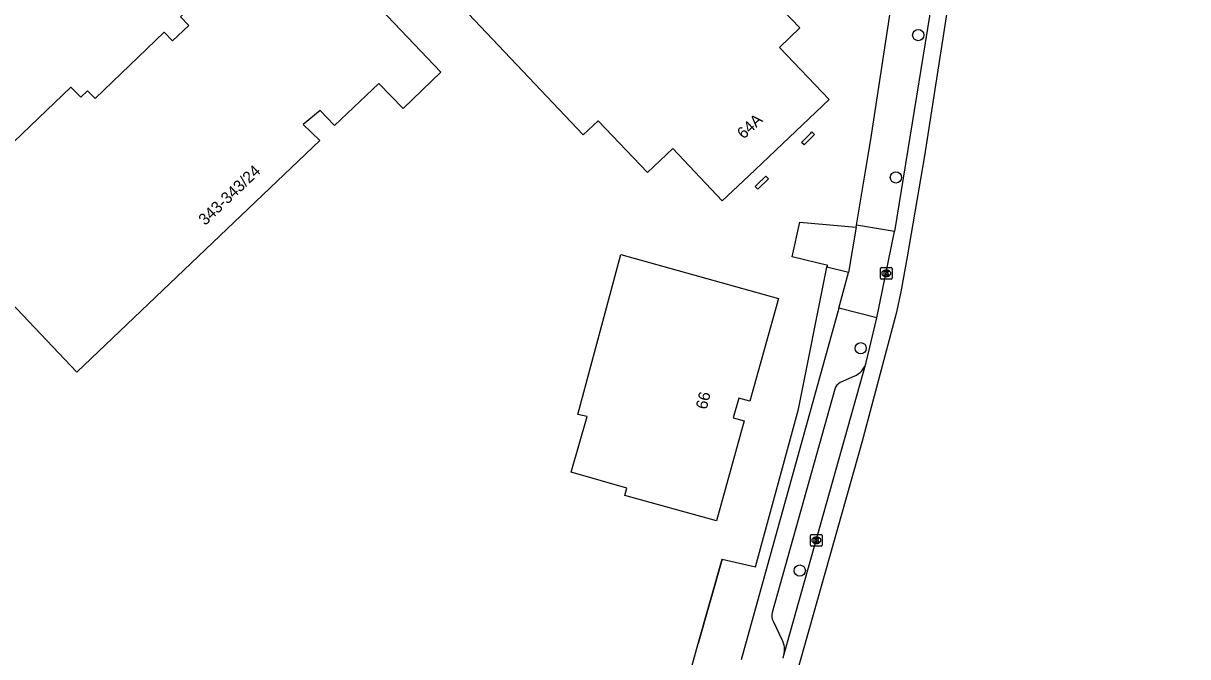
# Model space of a CAD drawing. Extents: x 162532 to 163264, y 381233 to 382042.
# Drawn here: x 163113.5 to 163214.5, y 381352.2 to 381407.1 of the extents above; entities that cross this region are included whole.
import ezdxf

# ---------------------------------------------------------------- set-up
doc = ezdxf.new("R2010")
doc.units = 0
for name, color, linetype in [('IMGEO_Boom', 7, 'Continuous'), ('IMGEO_Fietspad_gesloten', 7, 'Continuous'), ('IMGEO_Kolk', 7, 'Continuous'), ('IMGEO_Muur', 7, 'Continuous'), ('IMGEO_Pand', 7, 'Continuous'), ('IMGEO_Pand_nummerreeks', 7, 'Continuous'), ('IMGEO_Rijbaan_lokaal_gesloten', 7, 'Continuous'), ('IMGEO_Voetpad_open', 7, 'Continuous')]:
    doc.layers.add(name, color=color, linetype=linetype)

msp = doc.modelspace()

# ---------------------------------------------------------------- linework, layer by layer
at = {"layer": 'IMGEO_Boom'}
for centre in [(163191.11, 381406.07), (163189.18, 381393.73), (163186.12, 381378.91), (163180.83, 381359.63)]:
    msp.add_circle(centre, 0.489, dxfattribs=at)
at = {"layer": 'IMGEO_Fietspad_gesloten'}
for points in [[(163193.26, 381414.86), (163189.04, 381389.04)], [(163187.53, 381381.56), (163189.04, 381389.04)], [(163186.6, 381377.67), (163187.53, 381381.56)], [(163179.45, 381352.29), (163186.6, 381377.67)], [(163179.38, 381352.03), (163179.45, 381352.29)]]:
    msp.add_lwpolyline(points, dxfattribs=at)
at = {"layer": 'IMGEO_Kolk'}
for p, q in [((163187.84, 381384.99), (163187.84, 381385.84)), ((163187.92, 381385.91), (163188.77, 381385.91)), ((163188.33, 381385.69), (163188.36, 381385.69)), ((163188.84, 381385.84), (163188.84, 381384.99)), ((163188.77, 381384.91), (163187.92, 381384.91)), ((163188.35, 381385.13), (163188.33, 381385.13)), ((163181.77, 381361.83), (163181.77, 381362.68)), ((163181.84, 381362.75), (163182.7, 381362.75)), ((163182.26, 381362.53), (163182.28, 381362.53)), ((163182.77, 381362.68), (163182.77, 381361.83)), ((163182.7, 381361.75), (163181.84, 381361.75)), ((163182.28, 381361.97), (163182.25, 381361.97))]:
    msp.add_line(p, q, dxfattribs=at)
for points in [[(163187.84, 381384.99), (163187.84, 381385.84)], [(163187.92, 381385.91), (163188.77, 381385.91)], [(163188.16, 381385.61), (163188.29, 381385.61), (163188.29, 381385.46), (163188.42, 381385.61), (163188.58, 381385.61), (163188.43, 381385.46), (163188.59, 381385.21), (163188.43, 381385.21), (163188.35, 381385.38), (163188.29, 381385.31), (163188.29, 381385.21), (163188.16, 381385.21), (163188.16, 381385.61)], [(163188.84, 381385.84), (163188.84, 381384.99)], [(163188.77, 381384.91), (163187.92, 381384.91)], [(163181.77, 381361.83), (163181.77, 381362.68)], [(163181.84, 381362.75), (163182.7, 381362.75)], [(163182.09, 381362.45), (163182.21, 381362.45), (163182.21, 381362.3), (163182.34, 381362.45), (163182.51, 381362.45), (163182.36, 381362.3), (163182.51, 381362.05), (163182.36, 381362.05), (163182.28, 381362.22), (163182.21, 381362.15), (163182.21, 381362.05), (163182.09, 381362.05), (163182.09, 381362.45)], [(163182.77, 381362.68), (163182.77, 381361.83)], [(163182.7, 381361.75), (163181.84, 381361.75)]]:
    msp.add_lwpolyline(points, dxfattribs=at)
for centre, start, end in [((163187.92, 381385.84), 91.552, 178.448), ((163187.92, 381385.84), 91.552, 178.448), ((163188.77, 381385.84), 1.552, 88.448), ((163188.77, 381385.84), 1.552, 88.448), ((163187.92, 381384.99), 181.552, 268.448), ((163187.92, 381384.99), 181.552, 268.448), ((163188.77, 381384.99), 271.552, 358.448), ((163188.77, 381384.99), 271.552, 358.448), ((163181.85, 381362.68), 91.552, 178.448), ((163181.85, 381362.68), 91.552, 178.448), ((163182.69, 381362.68), 1.552, 88.448), ((163182.69, 381362.68), 1.552, 88.448), ((163181.85, 381361.83), 181.552, 268.448), ((163181.85, 381361.83), 181.552, 268.448), ((163182.69, 381361.83), 271.552, 358.448), ((163182.69, 381361.83), 271.552, 358.448)]:
    msp.add_arc(centre, 0.0765, start, end, dxfattribs=at)
for centre, major_axis, ratio, start_param, end_param in [((163188.33, 381385.41), (-0.387, 0.002), 0.722429, 4.712389, 7.853982), ((163188.35, 381385.41), (-0.39, 0.002), 0.717154, 1.570796, 4.712389), ((163182.26, 381362.25), (-0.387, 0.002), 0.722429, 4.712389, 7.853982), ((163182.28, 381362.25), (-0.39, 0.002), 0.717154, 1.570796, 4.712389)]:
    msp.add_ellipse(centre, major_axis=major_axis, ratio=ratio, start_param=start_param, end_param=end_param, dxfattribs=at)
at = {"layer": 'IMGEO_Muur'}
msp.add_lwpolyline([(163174.09, 381360.61), (163172.03, 381353.29)], dxfattribs=at)
at = {"layer": 'IMGEO_Pand'}
for points in [[(163151.71, 381434.84), (163154.01, 381437.11), (163156.96, 381434), (163157.97, 381435), (163158.13, 381434.83), (163175.44, 381416.61), (163173.32, 381414.59), (163172.35, 381413.65), (163175.39, 381410.47), (163176.3, 381411.34), (163176.36, 381411.4), (163180.85, 381406.7), (163179.07, 381405), (163183.39, 381400.5), (163181.07, 381398.29), (163176.41, 381393.88), (163174.1, 381391.69), (163169.81, 381396.23), (163167.61, 381394.15), (163163.35, 381398.65), (163162.04, 381397.41), (163138.43, 381422.34)], [(163118.11, 381376.85), (163105.54, 381390.04), (163117.59, 381401.56), (163118.43, 381400.68), (163119.03, 381401.25), (163119.68, 381400.58), (163125.69, 381406.33), (163126.41, 381405.58), (163127.82, 381406.91), (163127.09, 381407.67), (163133.22, 381413.53), (163129.44, 381417.27), (163132.86, 381420.54), (163149.69, 381402.87), (163146.42, 381399.72), (163144.3, 381401.87), (163140.47, 381398.22), (163139.21, 381399.53), (163137.74, 381398.33), (163139.17, 381396.92), (163118.11, 381376.85)], [(163180.99, 381396.77), (163181.77, 381397.55), (163181.89, 381397.67), (163182.11, 381397.44), (163181.2, 381396.56), (163180.99, 381396.77)], [(163176.96, 381392.95), (163177.13, 381393.11), (163177.89, 381393.84), (163178.11, 381393.6), (163177.18, 381392.72), (163176.96, 381392.95)], [(163162.38, 381372.98), (163161.57, 381373.16), (163165.31, 381387.04), (163179, 381383.23), (163176.5, 381374.31), (163175.54, 381374.58), (163175.06, 381372.88), (163176.02, 381372.61), (163173.6, 381363.93), (163165.66, 381366.15), (163165.83, 381366.79), (163160.99, 381368.15), (163162.38, 381372.98)]]:
    msp.add_lwpolyline(points, dxfattribs=at)
at = {"layer": 'IMGEO_Rijbaan_lokaal_gesloten'}
msp.add_lwpolyline([(163214.5, 381503.81), (163211.76, 381494.99), (163210.99, 381492.12), (163209.7, 381487.29), (163206.41, 381474.26), (163202, 381456.16), (163200.4, 381448.63), (163199.97, 381446.58), (163199.52, 381444.49), (163198.38, 381438.4), (163197.68, 381433.97), (163195.66, 381421.24), (163191.65, 381395.6), (163190.15, 381386.84), (163189.61, 381383.8), (163189.21, 381381.92), (163186.22, 381370.75), (163180.23, 381349.55)], dxfattribs=at)
at = {"layer": 'IMGEO_Voetpad_open'}
for points in [[(163185.75, 381389.59), (163186.56, 381394.44), (163186.99, 381397.03), (163189.78, 381415.22)], [(163183.18, 381385.95), (163183.28, 381386.1), (163180.18, 381386.84), (163180.85, 381389.84), (163185.73, 381389.42)], [(163185.73, 381389.42), (163185.07, 381385.47)], [(163185.73, 381389.42), (163185.75, 381389.59)], [(163189.04, 381389.04), (163185.75, 381389.59)], [(163170.27, 381347), (163172.03, 381353.29), (163174.09, 381360.61), (163177, 381359.94), (163180.71, 381373.62), (163183.18, 381385.95)], [(163185.07, 381385.47), (163183.18, 381385.95)], [(163184.21, 381382.38), (163185.07, 381385.47)], [(163184.21, 381382.38), (163175.75, 381351.9)], [(163187.53, 381381.56), (163184.21, 381382.38)], [(163185.57, 381376.49), (163184.34, 381375.94)], [(163183.88, 381375.36), (163178.44, 381355.98)], [(163178.51, 381355.24), (163179.28, 381353.66)]]:
    msp.add_lwpolyline(points, dxfattribs=at)
for centre, radius, start, end in [((163184.76, 381378.23), 1.92, 294.736, 342.9196), ((163184.73, 381375.16), 0.872, 116.2034, 166.7652), ((163179.42, 381355.7), 1.01, 163.7744, 206.8654), ((163177.5, 381352.75), 2.01, 346.6219, 27.1161)]:
    msp.add_arc(centre, radius, start, end, dxfattribs=at)

# ---------------------------------------------------------------- texts
at = {"layer": 'IMGEO_Pand_nummerreeks'}
for s, rotation, p in [('64A', 43.0615, (163175.96, 381397)), ('343-343/24', 43.625, (163129.23, 381389.51)), ('66', 76.375, (163172.76, 381373.55))]:
    msp.add_text(s, height=1, rotation=rotation, dxfattribs=at).set_placement(p)

doc.saveas('drawing.dxf')
